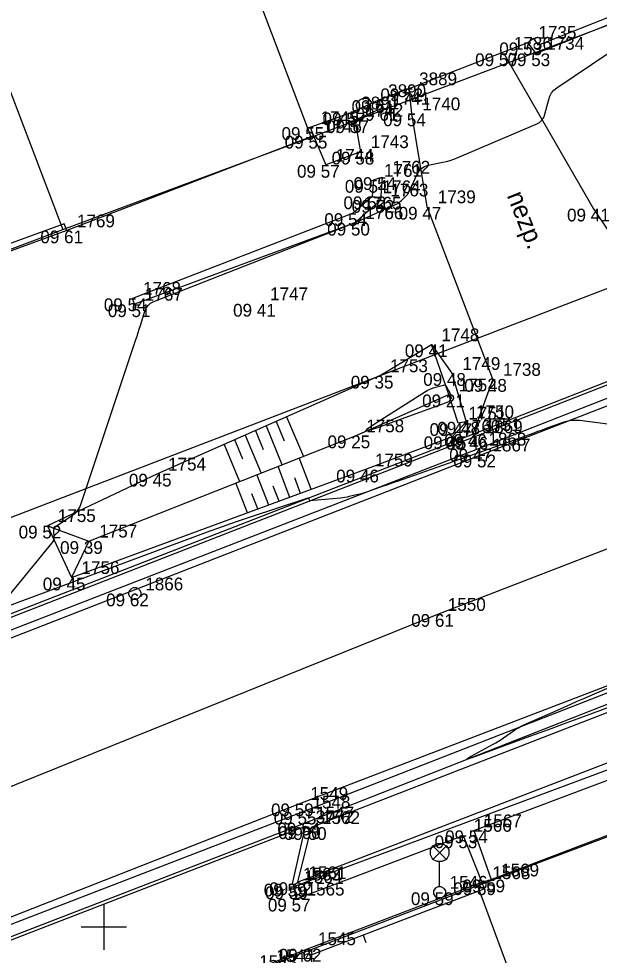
# Model space of a CAD drawing. Extents: x -703403 to -701924, y -1022520 to -1021856.
# Drawn here: x -702976.87 to -702964.13, y -1022000.62 to -1021980.06 of the extents above; entities that cross this region are included whole.
import ezdxf

# ---------------------------------------------------------------- set-up
doc = ezdxf.new("R2010")
doc.units = 0
for name, color, linetype in [('Ex_Minor Contours', 7, 'Continuous'), ('Z_betonova_konstrukce', 7, 'Continuous'), ('Z_body', 7, 'Continuous'), ('Z_body_cisla', 7, 'Continuous'), ('Z_body_vysky_redukovane', 7, 'Continuous'), ('Z_budova', 7, 'Continuous'), ('Z_chodnik', 7, 'Continuous'), ('Z_hektometricka_sit', 7, 'Continuous'), ('Z_hrany_paty', 7, 'Continuous'), ('Z_katastr_hranice', 7, 'Continuous'), ('Z_katastr_vnitrni_kresba', 7, 'Continuous'), ('Z_komunikace', 7, 'Continuous'), ('Z_komunikace_osa', 7, 'Continuous'), ('Z_obruba', 7, 'Continuous'), ('Z_ploty', 7, 'Continuous'), ('Z_ploty_znacky', 7, 'Continuous'), ('Z_popisy', 7, 'Continuous'), ('Z_rozhranni', 7, 'Continuous'), ('Z_site_vo_znaky', 7, 'Continuous'), ('Z_site_vodovod_znaky', 7, 'Continuous'), ('Z_technicke_srafy', 7, 'Continuous'), ('Z_vstupy', 7, 'Continuous'), ('Z_zlabek', 7, 'Continuous')]:
    doc.layers.add(name, color=color, linetype=linetype)

# ---------------------------------------------------------------- blocks, each defined once
blk = doc.blocks.new('POINT_DISPLAY')
blk.add_line((0, 0), (0, 0))
blk = doc.blocks.new('Z614')
for p, q in [((-0.13, 0.03), (-0.1, 0.08)), ((-0.13, -0.03), (-0.13, 0.03)), ((-0.1, 0.08), (-0.08, 0.1)), ((-0.08, 0.1), (-0.03, 0.13)), ((-0.03, 0.13), (0.03, 0.13)), ((0.03, 0.13), (0.08, 0.1)), ((0.08, 0.1), (0.1, 0.08)), ((0.1, 0.08), (0.13, 0.03)), ((0.13, 0.03), (0.13, -0.03)), ((-0.1, -0.08), (-0.13, -0.03)), ((-0.08, -0.1), (-0.1, -0.08)), ((-0.03, -0.13), (-0.08, -0.1)), ((0.03, -0.13), (-0.03, -0.13)), ((0.08, -0.1), (0.03, -0.13)), ((0.1, -0.08), (0.08, -0.1)), ((0.13, -0.03), (0.1, -0.08))]:
    blk.add_line(p, q)
blk = doc.blocks.new('Z34')
for p, q in [((-0.15, 1.02), (-0.05, 1.07)), ((-0.05, 1.07), (0.05, 1.07)), ((0.05, 1.07), (0.15, 1.02)), ((-0.2, 0.93), (-0.15, 1.02)), ((-0.2, 0.82), (-0.2, 0.93)), ((0.15, 0.72), (-0.15, 1.02)), ((0.15, 1.02), (-0.15, 0.72)), ((0.15, 1.02), (0.2, 0.93)), ((0.2, 0.93), (0.2, 0.82)), ((-0.15, 0.72), (-0.2, 0.82)), ((-0.05, 0.68), (-0.15, 0.72)), ((0.05, 0.68), (-0.05, 0.68)), ((0, 0.13), (0, 0.68)), ((0.15, 0.72), (0.05, 0.68)), ((0.2, 0.82), (0.15, 0.72)), ((-0.13, 0.03), (-0.1, 0.08)), ((-0.13, -0.03), (-0.13, 0.03)), ((-0.1, 0.08), (-0.08, 0.1)), ((-0.08, 0.1), (-0.03, 0.13)), ((-0.03, 0.13), (0.03, 0.13)), ((0.03, 0.13), (0.08, 0.1)), ((0.08, 0.1), (0.1, 0.08)), ((0.1, 0.08), (0.13, 0.03)), ((0.13, 0.03), (0.13, -0.03)), ((-0.1, -0.08), (-0.13, -0.03)), ((-0.08, -0.1), (-0.1, -0.08)), ((-0.03, -0.13), (-0.08, -0.1)), ((0.03, -0.13), (-0.03, -0.13)), ((0.08, -0.1), (0.03, -0.13)), ((0.1, -0.08), (0.08, -0.1)), ((0.13, -0.03), (0.1, -0.08))]:
    blk.add_line(p, q)
blk = doc.blocks.new('Z216')
for p, q in [((-0.17, 0), (-0.15, 0.1)), ((-0.15, 0.1), (-0.1, 0.15)), ((-0.1, 0.15), (-0.03, 0.17)), ((-0.03, 0.17), (0.03, 0.17)), ((0.03, 0.17), (0.1, 0.15)), ((0.1, 0.15), (0.15, 0.1)), ((0.15, 0.1), (0.17, 0))]:
    blk.add_line(p, q)
blk = doc.blocks.new('Z210')
blk.add_line((0, 0), (0, 0.17))

msp = doc.modelspace()

# ---------------------------------------------------------------- linework, layer by layer
at = {"layer": 'Ex_Minor Contours'}
for points in [[(-702977.281, -1021992.964), (-702976.132, -1021991.569), (-702976.113, -1021991.541), (-702976.1, -1021991.512), (-702976.093, -1021991.481), (-702976.091, -1021991.447), (-702976.097, -1021991.311), (-702976.095, -1021991.278), (-702976.085, -1021991.25), (-702976.068, -1021991.225), (-702976.044, -1021991.204), (-702975.686, -1021990.959), (-702975.623, -1021990.908), (-702975.57, -1021990.848), (-702975.527, -1021990.781), (-702975.496, -1021990.706), (-702974.296, -1021987.104), (-702974.271, -1021987.027), (-702974.246, -1021986.95), (-702974.221, -1021986.872), (-702974.198, -1021986.795), (-702974.103, -1021986.484), (-702974.072, -1021986.413), (-702974.029, -1021986.353), (-702973.973, -1021986.305), (-702973.904, -1021986.27), (-702969.738, -1021984.637), (-702969.615, -1021984.588), (-702969.491, -1021984.537), (-702969.369, -1021984.484), (-702969.247, -1021984.43), (-702968.58, -1021984.128), (-702968.55, -1021984.113), (-702968.521, -1021984.095), (-702968.495, -1021984.075), (-702968.47, -1021984.053), (-702968.373, -1021983.959), (-702968.35, -1021983.934), (-702968.329, -1021983.908), (-702968.311, -1021983.88), (-702968.296, -1021983.85), (-702968.115, -1021983.461), (-702968.075, -1021983.394), (-702968.023, -1021983.341), (-702967.959, -1021983.302), (-702967.884, -1021983.278), (-702967.558, -1021983.212), (-702967.478, -1021983.194), (-702967.398, -1021983.171), (-702967.32, -1021983.145), (-702967.243, -1021983.114), (-702965.51, -1021982.376), (-702965.441, -1021982.338), (-702965.386, -1021982.288), (-702965.345, -1021982.226), (-702965.317, -1021982.152), (-702965.236, -1021981.832), (-702965.209, -1021981.757), (-702965.171, -1021981.689), (-702965.121, -1021981.631), (-702965.058, -1021981.58), (-702962.793, -1021980.056)], [(-702959.472, -1021989.541), (-702964.562, -1021988.884), (-702964.648, -1021988.878), (-702964.734, -1021988.882), (-702964.818, -1021988.896), (-702964.901, -1021988.921), (-702965.232, -1021989.038), (-702965.315, -1021989.067), (-702965.397, -1021989.097), (-702965.48, -1021989.126), (-702965.562, -1021989.156), (-702966.401, -1021989.458), (-702966.569, -1021989.518), (-702966.736, -1021989.577), (-702966.904, -1021989.637), (-702967.072, -1021989.696), (-702968.56, -1021990.218), (-702968.636, -1021990.245), (-702968.713, -1021990.271), (-702968.79, -1021990.298), (-702968.866, -1021990.325), (-702969.234, -1021990.452), (-702969.281, -1021990.468), (-702969.328, -1021990.482), (-702969.375, -1021990.495), (-702969.422, -1021990.507), (-702969.613, -1021990.551), (-702969.661, -1021990.562), (-702969.709, -1021990.57), (-702969.757, -1021990.577), (-702969.806, -1021990.583), (-702970.476, -1021990.645), (-702970.478, -1021990.645), (-702970.48, -1021990.644), (-702970.481, -1021990.643), (-702970.482, -1021990.641), (-702970.485, -1021990.629), (-702970.488, -1021990.622), (-702970.503, -1021990.594), (-702970.506, -1021990.589), (-702970.51, -1021990.586), (-702970.514, -1021990.586), (-702970.52, -1021990.587), (-702971.812, -1021991.012), (-702972.028, -1021991.084), (-702972.245, -1021991.159), (-702972.46, -1021991.235), (-702972.675, -1021991.314), (-702977.158, -1021992.979)], [(-702961.44, -1021994.267), (-702964.673, -1021995.46), (-702964.919, -1021995.55), (-702965.165, -1021995.641), (-702965.411, -1021995.731), (-702965.658, -1021995.821), (-702966.922, -1021996.284), (-702967.003, -1021996.311), (-702967.032, -1021996.315), (-702967.01, -1021996.296), (-702966.936, -1021996.253), (-702966.451, -1021995.989), (-702966.394, -1021995.956), (-702966.337, -1021995.922), (-702966.281, -1021995.886), (-702966.227, -1021995.849), (-702966.01, -1021995.696), (-702965.955, -1021995.66), (-702965.898, -1021995.626), (-702965.84, -1021995.594), (-702965.78, -1021995.566), (-702965.04, -1021995.237), (-702964.897, -1021995.173), (-702964.753, -1021995.11), (-702964.609, -1021995.046), (-702964.465, -1021994.983), (-702963.143, -1021994.403)]]:
    msp.add_lwpolyline(points, dxfattribs=at)
msp.add_lwpolyline([(-702967.43, -1021988.223), (-702967.422, -1021988.241), (-702967.414, -1021988.26), (-702967.408, -1021988.28), (-702967.375, -1021988.393), (-702967.375, -1021988.396), (-702967.376, -1021988.398), (-702967.377, -1021988.4), (-702967.38, -1021988.401), (-702967.392, -1021988.405), (-702967.394, -1021988.406), (-702967.397, -1021988.408), (-702967.398, -1021988.41), (-702967.4, -1021988.413), (-702967.412, -1021988.449), (-702967.415, -1021988.456), (-702967.419, -1021988.461), (-702967.424, -1021988.465), (-702967.431, -1021988.468), (-702969.016, -1021989.048), (-702969.185, -1021989.103), (-702969.249, -1021989.106), (-702969.208, -1021989.057), (-702969.061, -1021988.956), (-702967.943, -1021988.243), (-702967.903, -1021988.219), (-702967.862, -1021988.199), (-702967.819, -1021988.182), (-702967.775, -1021988.167), (-702967.548, -1021988.102), (-702967.528, -1021988.099), (-702967.511, -1021988.102), (-702967.496, -1021988.112), (-702967.484, -1021988.128), (-702967.44, -1021988.205)], close=True, dxfattribs=at)
at = {"layer": 'Z_betonova_konstrukce'}
for p, q in [((-702967.81, -1021987.21), (-702967.36, -1021987.84)), ((-702967.43, -1021988.31), (-702967.81, -1021987.21)), ((-702967.36, -1021987.84), (-702967.05, -1021988.91)), ((-702967.22, -1021988.94), (-702967.43, -1021988.31)), ((-702967.05, -1021988.91), (-702967.22, -1021988.94))]:
    msp.add_line(p, q, dxfattribs=at)
at = {"layer": 'Z_budova'}
for p, q in [((-702970.47, -1021982.44), (-702970.4, -1021982.63)), ((-702970.4, -1021982.63), (-702975.81, -1021984.71)), ((-702975.81, -1021984.71), (-702975.87, -1021984.56)), ((-702966.5, -1021998.96), (-702958.02, -1021995.73)), ((-702966.7, -1021999.02), (-702966.5, -1021998.96)), ((-702966.7, -1021999.02), (-702966.65, -1021999.16))]:
    msp.add_line(p, q, dxfattribs=at)
at = {"layer": 'Z_chodnik'}
for p, q in [((-702970.83, -1021999.11), (-702959.8, -1021995.01)), ((-702970.86, -1021999.05), (-702970.57, -1021997.79)), ((-702970.86, -1021999.05), (-702970.83, -1021999.11))]:
    msp.add_line(p, q, dxfattribs=at)
at = {"layer": 'Z_hektometricka_sit'}
for p, q in [((-702975, -1021999.5), (-702975, -1022000.5)), ((-702975.5, -1022000), (-702974.5, -1022000))]:
    msp.add_line(p, q, dxfattribs=at)
at = {"layer": 'Z_hrany_paty'}
for p, q in [((-702968.95, -1021987.9), (-702967.81, -1021987.21)), ((-702968.95, -1021987.9), (-702973.82, -1021990.05)), ((-702969.46, -1021989.21), (-702967.43, -1021988.31)), ((-702967.35, -1021989.23), (-702967.05, -1021988.91)), ((-702975.33, -1021991.53), (-702969.46, -1021989.21)), ((-702969.27, -1021989.96), (-702967.35, -1021989.23)), ((-702973.82, -1021990.05), (-702976.24, -1021991.19)), ((-702975.71, -1021992.33), (-702969.27, -1021989.96)), ((-702976.24, -1021991.19), (-702975.71, -1021992.33)), ((-702976.24, -1021991.19), (-702975.33, -1021991.53)), ((-702975.33, -1021991.53), (-702975.71, -1021992.33))]:
    msp.add_line(p, q, dxfattribs=at)
at = {"layer": 'Z_katastr_hranice'}
for p, q in [((-702984.05, -1021963.32), (-702975.9, -1021984.69)), ((-702970.45, -1021982.66), (-702962.02, -1021979.47)), ((-702975.9, -1021984.69), (-702970.45, -1021982.66)), ((-702985.77, -1021994.36), (-702958.49, -1021983.88)), ((-702981.48, -1021986.78), (-702975.9, -1021984.69)), ((-702957.8, -1021995.69), (-702966.8, -1021999.1)), ((-702966.8, -1021999.1), (-702978.94, -1022003.75)), ((-702966.8, -1021999.1), (-702960.78, -1022015.26))]:
    msp.add_line(p, q, dxfattribs=at)
at = {"layer": 'Z_katastr_vnitrni_kresba'}
msp.add_line((-702970.45, -1021982.66), (-702978.54, -1021961.28), dxfattribs=at)
at = {"layer": 'Z_komunikace'}
for p, q in [((-702966.7, -1021989.63), (-702956.88, -1021985.79)), ((-702980.25, -1021994.9), (-702966.7, -1021989.63)), ((-702970.7, -1021997.29), (-702962.16, -1021994.02)), ((-702978.72, -1022000.44), (-702970.7, -1021997.29))]:
    msp.add_line(p, q, dxfattribs=at)
at = {"layer": 'Z_komunikace_osa'}
for p, q in [((-702967.67, -1021993.13), (-702959.64, -1021990.03)), ((-702979.19, -1021997.78), (-702967.67, -1021993.13))]:
    msp.add_line(p, q, dxfattribs=at)
at = {"layer": 'Z_obruba'}
for p, q in [((-702969.08, -1021983.6), (-702968.89, -1021983.54)), ((-702968.89, -1021983.54), (-702968.93, -1021984.04)), ((-702969.08, -1021983.6), (-702969.11, -1021983.96)), ((-702969.11, -1021983.96), (-702969.53, -1021984.33)), ((-702968.93, -1021984.04), (-702969.49, -1021984.54)), ((-702969.53, -1021984.33), (-702974.37, -1021986.2)), ((-702969.49, -1021984.54), (-702974.33, -1021986.33)), ((-702966.79, -1021989.5), (-702956.93, -1021985.63)), ((-702974.33, -1021986.33), (-702974.37, -1021986.2)), ((-702966.9, -1021989.18), (-702962.55, -1021987.47)), ((-702980.43, -1021994.44), (-702966.9, -1021989.18)), ((-702980.32, -1021994.75), (-702966.79, -1021989.5)), ((-702970.64, -1021997.47), (-702962.11, -1021994.14)), ((-702970.44, -1021997.81), (-702961.19, -1021994.22)), ((-702959.95, -1021994.86), (-702970.74, -1021999.02)), ((-702978.7, -1022000.58), (-702970.64, -1021997.47)), ((-702978.61, -1022000.89), (-702970.57, -1021997.79)), ((-702970.74, -1021999.02), (-702970.44, -1021997.81))]:
    msp.add_line(p, q, dxfattribs=at)
at = {"layer": 'Z_ploty'}
for p, q in [((-702961.98, -1021979.42), (-702965.51, -1021980.82)), ((-702962.03, -1021979.28), (-702965.46, -1021980.64)), ((-702965.69, -1021980.58), (-702965.57, -1021980.49)), ((-702965.46, -1021980.64), (-702965.57, -1021980.49)), ((-702965.51, -1021980.82), (-702965.69, -1021980.58)), ((-702969.57, -1021982.12), (-702968.98, -1021981.85)), ((-702968.98, -1021981.85), (-702968.89, -1021982.02)), ((-702969.49, -1021982.29), (-702969.57, -1021982.12)), ((-702968.89, -1021982.02), (-702969.49, -1021982.29)), ((-702975.87, -1021984.56), (-702978.32, -1021985.46)), ((-702975.81, -1021984.71), (-702978.27, -1021985.6)), ((-702970.53, -1022000.48), (-702966.7, -1021999.02)), ((-702970.47, -1022000.62), (-702966.65, -1021999.16)), ((-702970.53, -1022000.48), (-702970.47, -1022000.62))]:
    msp.add_line(p, q, dxfattribs=at)
at = {"layer": 'Z_rozhranni'}
for p, q in [((-702966.22, -1021980.82), (-702964.25, -1021984.23)), ((-702968.24, -1021982.14), (-702968.3, -1021981.59)), ((-702967.9, -1021984.19), (-702968.24, -1021982.14)), ((-702969.49, -1021982.29), (-702969.37, -1021982.98)), ((-702970.4, -1021982.63), (-702970.13, -1021983.27)), ((-702969.37, -1021982.98), (-702970.13, -1021983.27)), ((-702966.46, -1021987.97), (-702967.9, -1021984.19)), ((-702964.25, -1021984.23), (-702963.3, -1021985.66)), ((-702966.46, -1021987.97), (-702966.9, -1021989.18))]:
    msp.add_line(p, q, dxfattribs=at)
at = {"layer": 'Z_technicke_srafy'}
for p, q in [((-702971.22, -1021988.9), (-702971.04, -1021989.33)), ((-702970.99, -1021988.8), (-702970.62, -1021989.67)), ((-702971.67, -1021989.1), (-702971.5, -1021989.52)), ((-702971.44, -1021989), (-702971.09, -1021989.85)), ((-702972.13, -1021989.3), (-702971.96, -1021989.72)), ((-702971.9, -1021989.2), (-702971.55, -1021990.04)), ((-702972.36, -1021989.41), (-702972.02, -1021990.22)), ((-702970.45, -1021990.39), (-702970.71, -1021989.7)), ((-702970.92, -1021990.57), (-702971.17, -1021989.89)), ((-702971.38, -1021990.74), (-702971.64, -1021990.07)), ((-702970.68, -1021990.48), (-702970.81, -1021990.14)), ((-702971.85, -1021990.91), (-702972.1, -1021990.25)), ((-702971.15, -1021990.65), (-702971.28, -1021990.32)), ((-702971.62, -1021990.82), (-702971.75, -1021990.49))]:
    msp.add_line(p, q, dxfattribs=at)
at = {"layer": 'Z_vstupy'}
for p, q in [((-702968.3, -1021981.59), (-702965.69, -1021980.58)), ((-702968.98, -1021981.85), (-702968.3, -1021981.59)), ((-702970.47, -1021982.44), (-702969.57, -1021982.12)), ((-702971.44, -1022000.84), (-702970.53, -1022000.48))]:
    msp.add_line(p, q, dxfattribs=at)
at = {"layer": 'Z_zlabek'}
for p, q in [((-702966.87, -1021989.24), (-702962.53, -1021987.54)), ((-702980.41, -1021994.51), (-702966.87, -1021989.24)), ((-702970.56, -1021997.71), (-702962, -1021994.34)), ((-702966.88, -1021997.88), (-702958.39, -1021994.68)), ((-702978.63, -1022000.83), (-702970.56, -1021997.71)), ((-702966.88, -1021997.88), (-702966.5, -1021998.96)), ((-702970.77, -1021999.38), (-702967.11, -1021997.99)), ((-702967.11, -1021997.99), (-702966.7, -1021999.02)), ((-702970.77, -1021999.38), (-702970.83, -1021999.11))]:
    msp.add_line(p, q, dxfattribs=at)

# ---------------------------------------------------------------- block references
at = {"layer": 'Z_body'}
for p in [(-702965.69, -1021980.58), (-702966.22, -1021980.82), (-702965.51, -1021980.82), (-702968.3, -1021981.59), (-702968.98, -1021981.85), (-702969.57, -1021982.12), (-702968.89, -1021982.02), (-702968.24, -1021982.14), (-702969.49, -1021982.29), (-702970.47, -1021982.44), (-702970.4, -1021982.63), (-702969.37, -1021982.98), (-702970.13, -1021983.27), (-702968.89, -1021983.54), (-702969.08, -1021983.6), (-702969.11, -1021983.96), (-702968.93, -1021984.04), (-702967.9, -1021984.19), (-702969.53, -1021984.33), (-702964.25, -1021984.23), (-702969.49, -1021984.54), (-702975.81, -1021984.71), (-702974.37, -1021986.2), (-702974.33, -1021986.33), (-702971.58, -1021986.32), (-702967.81, -1021987.21), (-702967.36, -1021987.84), (-702968.95, -1021987.9), (-702966.46, -1021987.97), (-702967.43, -1021988.31), (-702967.05, -1021988.91), (-702967.22, -1021988.94), (-702969.46, -1021989.21), (-702967.35, -1021989.23), (-702966.9, -1021989.18), (-702966.87, -1021989.24), (-702966.79, -1021989.5), (-702966.7, -1021989.63), (-702973.82, -1021990.05), (-702969.27, -1021989.96), (-702976.24, -1021991.19), (-702975.33, -1021991.53), (-702975.71, -1021992.33), (-702974.32, -1021992.68), (-702967.67, -1021993.13), (-702970.7, -1021997.29), (-702970.64, -1021997.47), (-702970.56, -1021997.71), (-702970.57, -1021997.79), (-702970.44, -1021997.81), (-702966.88, -1021997.88), (-702967.11, -1021997.99), (-702966.5, -1021998.96), (-702970.86, -1021999.05), (-702970.83, -1021999.11), (-702970.74, -1021999.02), (-702966.7, -1021999.02), (-702970.77, -1021999.38), (-702967.63, -1021999.24), (-702970.53, -1022000.48)]:
    msp.add_blockref('POINT_DISPLAY', p, dxfattribs=at)
at = {"layer": 'Z_ploty_znacky'}
for name, p, rotation in [('Z216', (-702969.28, -1021981.98), 24.6), ('Z210', (-702969.31, -1022000.18), -159)]:
    msp.add_blockref(name, p, dxfattribs=dict(at, rotation=rotation))
at = {"layer": 'Z_site_vo_znaky'}
msp.add_blockref('Z34', (-702967.63, -1021999.24), dxfattribs=at)
at = {"layer": 'Z_site_vodovod_znaky'}
msp.add_blockref('Z614', (-702974.32, -1021992.68), dxfattribs=at)

# ---------------------------------------------------------------- texts
at = {"layer": 'Z_body_cisla'}
for s, p in [('1735', (-702965.46, -1021980.5)), ('1736', (-702966, -1021980.74)), ('1734', (-702965.29, -1021980.74)), ('3889', (-702968.08, -1021981.52)), ('3890', (-702968.76, -1021981.78)), ('1741', (-702968.67, -1021981.95)), ('3891', (-702969.35, -1021982.05)), ('1742', (-702969.26, -1021982.21)), ('1740', (-702968.01, -1021982.07)), ('1745', (-702970.24, -1021982.37)), ('1746', (-702970.17, -1021982.56)), ('1743', (-702969.14, -1021982.9)), ('1744', (-702969.91, -1021983.2)), ('1761', (-702968.85, -1021983.53)), ('1762', (-702968.67, -1021983.46)), ('1764', (-702968.88, -1021983.89)), ('1763', (-702968.71, -1021983.96)), ('1765', (-702969.3, -1021984.25)), ('1739', (-702967.67, -1021984.11)), ('1766', (-702969.26, -1021984.46)), ('1769', (-702975.59, -1021984.64)), ('1768', (-702974.14, -1021986.12)), ('1767', (-702974.1, -1021986.25)), ('1747', (-702971.35, -1021986.24)), ('1748', (-702967.59, -1021987.14)), ('1749', (-702967.13, -1021987.77)), ('1753', (-702968.72, -1021987.82)), ('1738', (-702966.24, -1021987.9)), ('1752', (-702967.21, -1021988.24)), ('1751', (-702967, -1021988.86)), ('1750', (-702966.83, -1021988.83)), ('1758', (-702969.24, -1021989.14)), ('1760', (-702967.13, -1021989.15)), ('3751', (-702966.68, -1021989.11)), ('1869', (-702966.64, -1021989.16)), ('1868', (-702966.56, -1021989.43)), ('1867', (-702966.47, -1021989.56)), ('1754', (-702973.59, -1021989.98)), ('1759', (-702969.05, -1021989.89)), ('1755', (-702976.01, -1021991.11)), ('1757', (-702975.1, -1021991.45)), ('1756', (-702975.49, -1021992.25)), ('1866', (-702974.09, -1021992.61)), ('1550', (-702967.45, -1021993.06)), ('1549', (-702970.47, -1021997.21)), ('1548', (-702970.42, -1021997.4)), ('3772', (-702970.35, -1021997.72)), ('1547', (-702970.34, -1021997.64)), ('1562', (-702970.21, -1021997.74)), ('1567', (-702966.66, -1021997.81)), ('1566', (-702966.88, -1021997.91)), ('1563', (-702970.63, -1021998.98)), ('1564', (-702970.6, -1021999.04)), ('1561', (-702970.51, -1021998.95)), ('1568', (-702966.47, -1021998.95)), ('1569', (-702966.28, -1021998.89)), ('1546', (-702967.41, -1021999.16)), ('1565', (-702970.55, -1021999.31)), ('1545', (-702970.3, -1022000.4)), ('1543', (-702971.59, -1022000.9)), ('1544', (-702971.21, -1022000.77))]:
    msp.add_text(s, height=0.28, dxfattribs=at).set_placement(p)
at = {"layer": 'Z_body_vysky_redukovane'}
for s, p in [('09 53', (-702966.32, -1021980.86)), ('09 57', (-702966.85, -1021981.1)), ('09 53', (-702966.14, -1021981.1)), ('09 52', (-702968.93, -1021981.87)), ('09 61', (-702969.563, -1021982.13)), ('09 57', (-702970.2, -1021982.4)), ('09 61', (-702969.473, -1021982.3)), ('09 54', (-702968.87, -1021982.42)), ('09 57', (-702970.12, -1021982.57)), ('09 55', (-702971.1, -1021982.72)), ('09 55', (-702971.03, -1021982.91)), ('09 58', (-702970, -1021983.26)), ('09 57', (-702970.76, -1021983.55)), ('09 54', (-702969.52, -1021983.82)), ('09 54', (-702969.71, -1021983.88)), ('09 52', (-702969.74, -1021984.24)), ('09 52', (-702969.56, -1021984.32)), ('09 47', (-702968.53, -1021984.47)), ('09 54', (-702970.16, -1021984.61)), ('09 41', (-702964.833, -1021984.51)), ('09 50', (-702970.097, -1021984.82)), ('09 61', (-702976.393, -1021984.99)), ('09 54', (-702975, -1021986.48)), ('09 51', (-702974.913, -1021986.61)), ('09 41', (-702972.163, -1021986.6)), ('09 41', (-702968.393, -1021987.49)), ('09 35', (-702969.58, -1021988.18)), ('09 48', (-702967.99, -1021988.12)), ('09 48', (-702967.09, -1021988.25)), ('09 21', (-702968.013, -1021988.59)), ('09 48', (-702967.68, -1021989.19)), ('09 47', (-702967.85, -1021989.22)), ('09 25', (-702970.09, -1021989.49)), ('09 45', (-702967.98, -1021989.51)), ('09 46', (-702967.53, -1021989.46)), ('09 46', (-702967.5, -1021989.52)), ('09 47', (-702967.42, -1021989.78)), ('09 52', (-702967.33, -1021989.91)), ('09 45', (-702974.45, -1021990.33)), ('09 46', (-702969.9, -1021990.24)), ('09 52', (-702976.87, -1021991.47)), ('09 39', (-702975.96, -1021991.81)), ('09 45', (-702976.34, -1021992.61)), ('09 62', (-702974.95, -1021992.96)), ('09 61', (-702968.253, -1021993.41)), ('09 59', (-702971.33, -1021997.57)), ('09 55', (-702971.27, -1021997.75)), ('09 54', (-702971.19, -1021997.99)), ('09 60', (-702971.177, -1021998.07)), ('09 60', (-702971.047, -1021998.09)), ('09 54', (-702967.51, -1021998.16)), ('09 53', (-702967.74, -1021998.27)), ('09 59', (-702967.13, -1021999.24)), ('09 59', (-702971.49, -1021999.33)), ('09 59', (-702971.46, -1021999.39)), ('09 62', (-702971.37, -1021999.3)), ('09 59', (-702967.33, -1021999.3)), ('09 57', (-702971.4, -1021999.66)), ('09 59', (-702968.26, -1021999.52)), ('09 62', (-702971.16, -1022000.76))]:
    msp.add_text(s, height=0.28, dxfattribs=at).set_placement(p)
at = {"layer": 'Z_popisy'}
msp.add_text('nezp.', height=0.4, rotation=291.6, dxfattribs=at).set_placement((-702966.16, -1021983.94))

doc.saveas('drawing.dxf')
